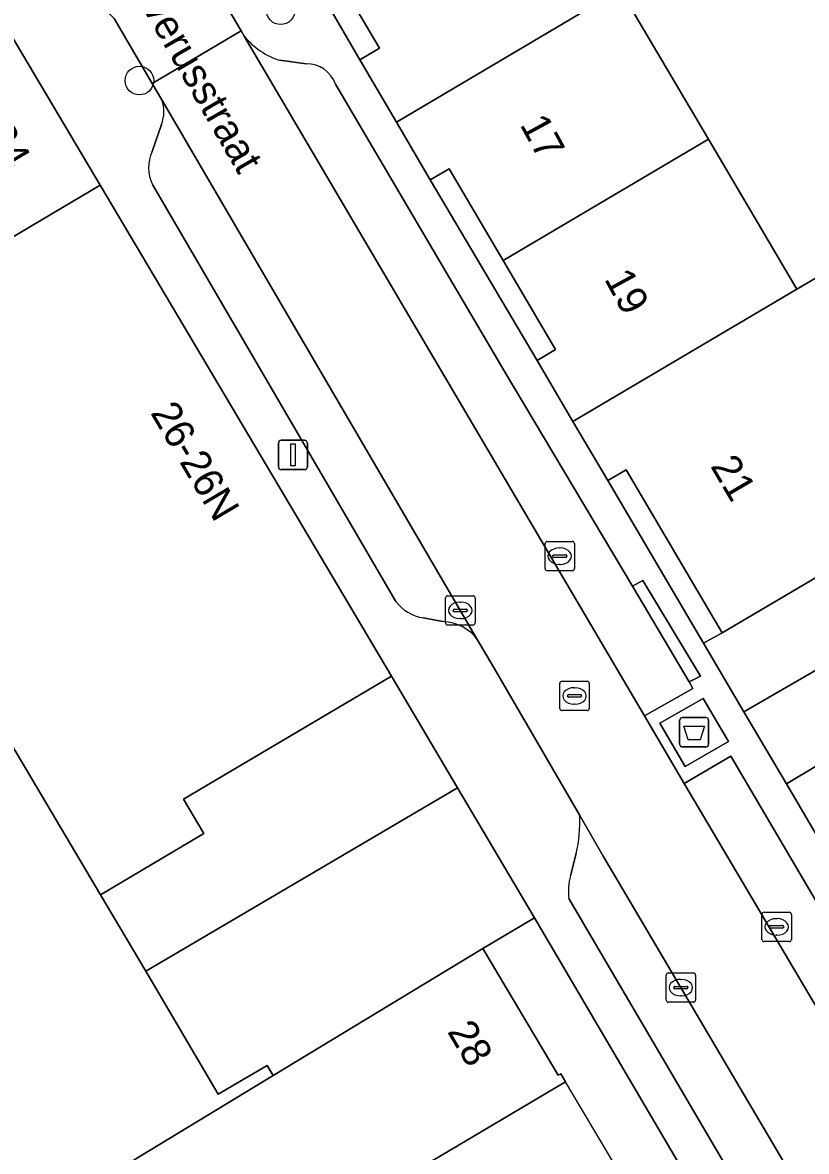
# Model space of a CAD drawing. Extents: x 159716 to 160783, y 383290 to 384031.
# Drawn here: x 160161.56 to 160188.25, y 383359.53 to 383397.98 of the extents above; entities that cross this region are included whole.
import ezdxf

# ---------------------------------------------------------------- set-up
doc = ezdxf.new("R2010")
doc.units = 0
for name, color, linetype in [('IMGEO_Afval_apart_plaats', 7, 'Continuous'), ('IMGEO_Boom', 7, 'Continuous'), ('IMGEO_Erf', 7, 'Continuous'), ('IMGEO_Groenvoorziening', 7, 'Continuous'), ('IMGEO_Kolk', 7, 'Continuous'), ('IMGEO_Lichtmast', 7, 'Continuous'), ('IMGEO_Openbare_ruimte_label', 7, 'Continuous'), ('IMGEO_Pand', 7, 'Continuous'), ('IMGEO_Pand_nummerreeks', 7, 'Continuous'), ('IMGEO_Pand_overbouw', 7, 'Continuous'), ('IMGEO_Parkeervlak_open', 7, 'Continuous'), ('IMGEO_Rijbaan_lokaal_open', 7, 'Continuous'), ('IMGEO_Rioolput', 7, 'Continuous'), ('IMGEO_Voetpad_gesloten', 7, 'Continuous'), ('IMGEO_Voetpad_open', 7, 'Continuous')]:
    doc.layers.add(name, color=color, linetype=linetype)

msp = doc.modelspace()

# ---------------------------------------------------------------- linework, layer by layer
at = {"layer": 'IMGEO_Afval_apart_plaats'}
for p, q in [((160184.034, 383374.307), (160184.824, 383374.307)), ((160184.824, 383374.307), (160184.034, 383374.307)), ((160183.934, 383373.407), (160183.934, 383374.207)), ((160183.934, 383374.207), (160183.934, 383373.407)), ((160184.924, 383374.207), (160184.924, 383373.407)), ((160184.924, 383373.407), (160184.924, 383374.207)), ((160184.824, 383373.307), (160184.034, 383373.307)), ((160184.034, 383373.307), (160184.824, 383373.307))]:
    msp.add_line(p, q, dxfattribs=at)
msp.add_lwpolyline([(160184.077, 383374.021), (160184.781, 383374.021), (160184.632, 383373.551), (160184.226, 383373.551), (160184.077, 383374.021)], dxfattribs=at)
for centre, start, end in [((160184.034, 383374.207), 90, 180), ((160184.034, 383374.207), 90, 180), ((160184.824, 383374.207), 0, 90), ((160184.824, 383374.207), 360, 90), ((160184.034, 383373.407), 180, 270), ((160184.034, 383373.407), 180, 270), ((160184.824, 383373.407), 270, 0), ((160184.824, 383373.407), 270, 0)]:
    msp.add_arc(centre, 0.1, start, end, dxfattribs=at)
at = {"layer": 'IMGEO_Boom'}
for centre in [(160170.35, 383398.4), (160165.54, 383396)]:
    msp.add_circle(centre, 0.489, dxfattribs=at)
at = {"layer": 'IMGEO_Erf'}
for points in [[(160157.715, 383423.123), (160173.041, 383396.705), (160173.711, 383397.099), (160171.873, 383400.221)], [(160181.914, 383399.101), (160184.914, 383394.006), (160187.924, 383388.895), (160190.508, 383390.403), (160193.555, 383385.244), (160190.972, 383383.719), (160192.386, 383381.318), (160193.063, 383381.722), (160195.185, 383382.99), (160199.992, 383385.86), (160195.482, 383393.257), (160198.495, 383395.094), (160196.187, 383398.879)], [(160164.947, 383358.996), (160170.095, 383362.117), (160169.891, 383362.461), (160168.218, 383361.485), (160165.756, 383365.67), (160164.216, 383368.269), (160153.609, 383386.161)], [(160185.693, 383356.097), (160178.999, 383367.492), (160177.234, 383366.445), (160179.795, 383362.127), (160179.885, 383362.181), (160180.048, 383361.905), (160169.32, 383355.543)]]:
    msp.add_lwpolyline(points, dxfattribs=at)
for points in [[(160179.08, 383386.472), (160179.708, 383386.842), (160177.926, 383389.869), (160176.084, 383392.997), (160175.446, 383392.621)], [(160184.751, 383376.839), (160185.385, 383377.195), (160182.115, 383382.748), (160181.49, 383382.38)], [(160165.756, 383365.67), (160172.067, 383369.382), (160176.376, 383371.916), (160174.12, 383375.721), (160167.042, 383371.525), (160167.736, 383370.356), (160164.216, 383368.269)]]:
    msp.add_lwpolyline(points, close=True, dxfattribs=at)
at = {"layer": 'IMGEO_Groenvoorziening'}
for points in [[(160208.629, 383381.443), (160207.249, 383383.817), (160187.571, 383372.047), (160188.923, 383369.749), (160190.544, 383370.673), (160194.854, 383373.209), (160197.607, 383374.829)], [(160193.788, 383378.936), (160194.453, 383379.321), (160193.063, 383381.722), (160192.386, 383381.318), (160189.694, 383379.733), (160185.385, 383377.195), (160184.751, 383376.839), (160186.126, 383374.501)]]:
    msp.add_lwpolyline(points, close=True, dxfattribs=at)
at = {"layer": 'IMGEO_Kolk'}
for p, q in [((160179.352, 383379.38), (160179.352, 383380.232)), ((160179.427, 383380.306), (160180.279, 383380.306)), ((160179.84, 383380.086), (160179.865, 383380.086)), ((160180.353, 383380.232), (160180.353, 383379.38)), ((160179.611, 383379.8), (160179.611, 383379.812)), ((160180.049, 383379.763), (160179.651, 383379.763)), ((160179.654, 383379.849), (160180.052, 383379.849)), ((160180.095, 383379.812), (160180.095, 383379.8)), ((160180.279, 383379.306), (160179.427, 383379.306)), ((160179.863, 383379.526), (160179.838, 383379.526)), ((160175.967, 383377.532), (160175.967, 383378.384)), ((160176.042, 383378.458), (160176.894, 383378.458)), ((160176.455, 383378.238), (160176.48, 383378.238)), ((160176.968, 383378.384), (160176.968, 383377.532)), ((160176.226, 383377.952), (160176.226, 383377.964)), ((160176.664, 383377.915), (160176.266, 383377.915)), ((160176.269, 383378.001), (160176.667, 383378.001)), ((160176.71, 383377.964), (160176.71, 383377.952)), ((160176.894, 383377.458), (160176.042, 383377.458)), ((160176.478, 383377.678), (160176.453, 383377.678)), ((160186.739, 383366.755), (160186.739, 383367.607)), ((160186.814, 383367.681), (160187.666, 383367.681)), ((160187.227, 383367.461), (160187.252, 383367.461)), ((160187.74, 383367.607), (160187.74, 383366.755)), ((160186.998, 383367.175), (160186.998, 383367.187)), ((160187.436, 383367.138), (160187.038, 383367.138)), ((160187.041, 383367.224), (160187.439, 383367.224)), ((160187.482, 383367.187), (160187.482, 383367.175)), ((160187.666, 383366.681), (160186.814, 383366.681)), ((160187.25, 383366.901), (160187.225, 383366.901)), ((160183.476, 383364.687), (160183.476, 383365.539)), ((160183.551, 383365.613), (160184.403, 383365.613)), ((160184.477, 383365.539), (160184.477, 383364.687)), ((160183.735, 383365.107), (160183.735, 383365.119)), ((160184.173, 383365.07), (160183.775, 383365.07)), ((160183.778, 383365.156), (160184.176, 383365.156)), ((160183.964, 383365.393), (160183.989, 383365.393)), ((160184.219, 383365.119), (160184.219, 383365.107)), ((160183.987, 383364.833), (160183.962, 383364.833)), ((160184.403, 383364.613), (160183.551, 383364.613))]:
    msp.add_line(p, q, dxfattribs=at)
for points in [[(160179.352, 383379.38), (160179.352, 383380.232)], [(160179.427, 383380.306), (160180.279, 383380.306)], [(160180.353, 383380.232), (160180.353, 383379.38)], [(160180.279, 383379.306), (160179.427, 383379.306)], [(160175.967, 383377.532), (160175.967, 383378.384)], [(160176.042, 383378.458), (160176.894, 383378.458)], [(160176.968, 383378.384), (160176.968, 383377.532)], [(160176.894, 383377.458), (160176.042, 383377.458)], [(160186.739, 383366.755), (160186.739, 383367.607)], [(160186.814, 383367.681), (160187.666, 383367.681)], [(160187.74, 383367.607), (160187.74, 383366.755)], [(160187.666, 383366.681), (160186.814, 383366.681)], [(160183.476, 383364.687), (160183.476, 383365.539)], [(160183.551, 383365.613), (160184.403, 383365.613)], [(160184.477, 383365.539), (160184.477, 383364.687)], [(160184.403, 383364.613), (160183.551, 383364.613)]]:
    msp.add_lwpolyline(points, dxfattribs=at)
for centre, radius, start, end in [((160179.429, 383380.23), 0.0765, 91.552, 178.448), ((160179.429, 383380.23), 0.0765, 91.552, 178.448), ((160180.277, 383380.23), 0.0765, 1.552, 88.448), ((160180.277, 383380.23), 0.0765, 1.552, 88.448), ((160179.651, 383379.809), 0.0403, 85.8775, 175.7526), ((160179.648, 383379.799), 0.0366, 178.938, 274.7102), ((160180.052, 383379.806), 0.043, 264.8664, 352.4533), ((160180.056, 383379.811), 0.0386, 1.7309, 96.639), ((160179.429, 383379.382), 0.0765, 181.552, 268.448), ((160179.429, 383379.382), 0.0765, 181.552, 268.448), ((160180.277, 383379.382), 0.0765, 271.552, 358.448), ((160180.277, 383379.382), 0.0765, 271.552, 358.448), ((160176.044, 383378.382), 0.0765, 91.552, 178.448), ((160176.044, 383378.382), 0.0765, 91.552, 178.448), ((160176.892, 383378.382), 0.0765, 1.552, 88.448), ((160176.892, 383378.382), 0.0765, 1.552, 88.448), ((160176.266, 383377.961), 0.0403, 85.8775, 175.7526), ((160176.263, 383377.951), 0.0366, 178.938, 274.7102), ((160176.667, 383377.958), 0.043, 264.8664, 352.4533), ((160176.671, 383377.963), 0.0386, 1.7309, 96.639), ((160176.044, 383377.534), 0.0765, 181.552, 268.448), ((160176.044, 383377.534), 0.0765, 181.552, 268.448), ((160176.892, 383377.534), 0.0765, 271.552, 358.448), ((160176.892, 383377.534), 0.0765, 271.552, 358.448), ((160186.816, 383367.605), 0.0765, 91.552, 178.448), ((160186.816, 383367.605), 0.0765, 91.552, 178.448), ((160187.664, 383367.605), 0.0765, 1.552, 88.448), ((160187.664, 383367.605), 0.0765, 1.552, 88.448), ((160187.038, 383367.184), 0.0403, 85.8775, 175.7526), ((160187.035, 383367.174), 0.0366, 178.938, 274.7102), ((160187.439, 383367.181), 0.043, 264.8664, 352.4533), ((160187.443, 383367.186), 0.0386, 1.7309, 96.639), ((160186.816, 383366.757), 0.0765, 181.552, 268.448), ((160186.816, 383366.757), 0.0765, 181.552, 268.448), ((160187.664, 383366.757), 0.0765, 271.552, 358.448), ((160187.664, 383366.757), 0.0765, 271.552, 358.448), ((160183.553, 383365.537), 0.0765, 91.552, 178.448), ((160183.553, 383365.537), 0.0765, 91.552, 178.448), ((160184.401, 383365.537), 0.0765, 1.552, 88.448), ((160184.401, 383365.537), 0.0765, 1.552, 88.448), ((160183.775, 383365.116), 0.0403, 85.8775, 175.7526), ((160183.772, 383365.106), 0.0366, 178.938, 274.7102), ((160184.176, 383365.113), 0.043, 264.8664, 352.4533), ((160184.18, 383365.118), 0.0386, 1.7309, 96.639), ((160183.553, 383364.689), 0.0765, 181.552, 268.448), ((160183.553, 383364.689), 0.0765, 181.552, 268.448), ((160184.401, 383364.689), 0.0765, 271.552, 358.448), ((160184.401, 383364.689), 0.0765, 271.552, 358.448)]:
    msp.add_arc(centre, radius, start, end, dxfattribs=at)
for centre, major_axis, ratio, start_param, end_param in [((160179.839, 383379.806), (-0.387, 0.002), 0.722429, 4.712389, 7.853982), ((160179.864, 383379.806), (-0.39, 0.002), 0.717154, 1.570796, 4.712389), ((160176.454, 383377.958), (-0.387, 0.002), 0.722429, 4.712389, 7.853982), ((160176.479, 383377.958), (-0.39, 0.002), 0.717154, 1.570796, 4.712389), ((160187.226, 383367.181), (-0.387, 0.002), 0.722429, 4.712389, 7.853982), ((160187.251, 383367.181), (-0.39, 0.002), 0.717154, 1.570796, 4.712389), ((160183.963, 383365.113), (-0.387, 0.002), 0.722429, 4.712389, 7.853982), ((160183.988, 383365.113), (-0.39, 0.002), 0.717154, 1.570796, 4.712389)]:
    msp.add_ellipse(centre, major_axis=major_axis, ratio=ratio, start_param=start_param, end_param=end_param, dxfattribs=at)
at = {"layer": 'IMGEO_Lichtmast'}
for p, q in [((160170.271, 383382.851), (160170.271, 383383.651)), ((160170.271, 383383.651), (160170.271, 383382.851)), ((160170.371, 383383.751), (160171.161, 383383.751)), ((160171.161, 383383.751), (160170.371, 383383.751)), ((160171.261, 383383.651), (160171.261, 383382.851)), ((160171.261, 383382.851), (160171.261, 383383.651)), ((160171.161, 383382.751), (160170.371, 383382.751)), ((160170.371, 383382.751), (160171.161, 383382.751))]:
    msp.add_line(p, q, dxfattribs=at)
msp.add_lwpolyline([(160170.691, 383383.626), (160170.841, 383383.626), (160170.841, 383382.876), (160170.691, 383382.876), (160170.691, 383383.626)], dxfattribs=at)
for centre, start, end in [((160170.371, 383383.651), 90, 180), ((160170.371, 383383.651), 90, 180), ((160171.161, 383383.651), 0, 90), ((160171.161, 383383.651), 360, 90), ((160170.371, 383382.851), 180, 270), ((160170.371, 383382.851), 180, 270), ((160171.161, 383382.851), 270, 0), ((160171.161, 383382.851), 270, 0)]:
    msp.add_arc(centre, 0.1, start, end, dxfattribs=at)
at = {"layer": 'IMGEO_Pand'}
for points in [[(160187.715, 383402.536), (160184.62, 383407.764), (160179.92, 383404.961), (160172.931, 383400.844), (160171.873, 383400.221), (160173.711, 383397.099), (160173.041, 383396.705), (160174.289, 383394.585), (160181.914, 383399.101)], [(160184.914, 383394.006), (160181.914, 383399.101), (160174.289, 383394.585), (160175.446, 383392.621), (160176.084, 383392.997), (160177.926, 383389.869)], [(160164.204, 383392.444), (160160.96, 383397.915), (160153.074, 383393.3), (160154.651, 383390.64), (160149.816, 383387.773), (160149.503, 383388.301), (160145.679, 383386.032), (160147.612, 383382.774), (160147.686, 383382.649), (160151.511, 383384.917), (160153.609, 383386.161)], [(160187.924, 383388.895), (160184.914, 383394.006), (160177.926, 383389.869), (160179.708, 383386.842), (160179.08, 383386.472), (160180.303, 383384.395)], [(160164.204, 383392.444), (160153.609, 383386.161), (160164.216, 383368.269), (160167.736, 383370.356), (160167.042, 383371.525), (160174.12, 383375.721)], [(160187.924, 383388.895), (160180.303, 383384.395), (160181.49, 383382.38), (160182.115, 383382.748), (160185.385, 383377.195), (160189.694, 383379.733), (160192.386, 383381.318), (160190.972, 383383.719), (160193.555, 383385.244), (160190.508, 383390.403)], [(160177.234, 383366.445), (160178.999, 383367.492), (160176.376, 383371.916), (160172.067, 383369.382), (160165.756, 383365.67), (160168.218, 383361.485), (160169.891, 383362.461), (160170.095, 383362.117)], [(160180.048, 383361.905), (160179.885, 383362.181), (160179.795, 383362.127), (160177.234, 383366.445), (160170.095, 383362.117), (160164.947, 383358.996), (160166.477, 383356.416), (160168.198, 383357.436), (160169.32, 383355.543)]]:
    msp.add_lwpolyline(points, close=True, dxfattribs=at)
at = {"layer": 'IMGEO_Pand_overbouw'}
for points in [[(160176.376, 383371.916), (160174.12, 383375.721), (160167.042, 383371.525), (160167.736, 383370.356), (160164.216, 383368.269), (160165.756, 383365.67), (160172.067, 383369.382)], [(160180.048, 383361.905), (160169.32, 383355.543), (160170.981, 383352.785), (160181.69, 383359.135)]]:
    msp.add_lwpolyline(points, close=True, dxfattribs=at)
at = {"layer": 'IMGEO_Parkeervlak_open'}
for points in [[(160169.109, 383397.517), (160182.74, 383374.363), (160184.381, 383375.3), (160184.257, 383375.524), (160182.336, 383378.779), (160177.962, 383386.112), (160172.212, 383395.883)], [(160171.222, 383396.568), (160170.32, 383396.695)], [(160177.078, 383376.916), (160166.305, 383395.343)], [(160166.296, 383394.509), (160165.978, 383393.582)], [(160165.991, 383392.465), (160174.271, 383378.262)], [(160175.198, 383377.704), (160175.871, 383377.577)], [(160200.924, 383346.903), (160189.051, 383367.258), (160185.683, 383372.991), (160184.085, 383372.06), (160200.823, 383343.792)], [(160181.878, 383368.671), (160181.334, 383369.594), (160180.532, 383370.974)], [(160180.417, 383369.68), (160180.217, 383368.923)], [(160197.651, 383341.936), (160181.878, 383368.671)], [(160180.165, 383368.149), (160181.776, 383365.405), (160194.678, 383343.421)]]:
    msp.add_lwpolyline(points, dxfattribs=at)
for centre, radius, start, end in [((160171.018, 383399.027), 2.434, 218.3362, 253.3282), ((160171.236, 383395.53), 1.038, 19.8753, 90.7645), ((160165.138, 383394.939), 1.236, 339.6553, 19.1082), ((160167.059, 383393.036), 1.211, 153.1988, 208.1348), ((160175.434, 383379.146), 1.461, 217.2232, 260.6858), ((160175.838, 383376.085), 1.493, 33.8455, 88.7408), ((160175.241, 383370.792), 5.295, 347.8744, 1.9683), ((160182.024, 383368.413), 1.877, 164.2338, 188.0791)]:
    msp.add_arc(centre, radius, start, end, dxfattribs=at)
at = {"layer": 'IMGEO_Rijbaan_lokaal_open'}
for points in [[(160165.976, 383395.906), (160169.006, 383397.691), (160167.654, 383399.984), (160167.564, 383400.16), (160164.476, 383398.312), (160164.601, 383398.194), (160164.683, 383398.117)], [(160184.085, 383372.06), (160182.74, 383374.363), (160169.109, 383397.517), (160169.006, 383397.691), (160165.976, 383395.906), (160166.305, 383395.343), (160177.078, 383376.916), (160177.537, 383376.126), (160180.532, 383370.974), (160181.334, 383369.594), (160181.878, 383368.671), (160197.651, 383341.936), (160200.823, 383343.792)]]:
    msp.add_lwpolyline(points, close=True, dxfattribs=at)
at = {"layer": 'IMGEO_Rioolput'}
for p, q in [((160179.855, 383374.62), (160179.855, 383375.472)), ((160179.93, 383375.546), (160180.782, 383375.546)), ((160180.856, 383375.472), (160180.856, 383374.62)), ((160180.114, 383375.04), (160180.114, 383375.052)), ((160180.157, 383375.089), (160180.555, 383375.089)), ((160180.343, 383375.326), (160180.368, 383375.326)), ((160180.598, 383375.052), (160180.598, 383375.04)), ((160180.552, 383375.003), (160180.154, 383375.003)), ((160180.366, 383374.766), (160180.341, 383374.766)), ((160180.782, 383374.546), (160179.93, 383374.546))]:
    msp.add_line(p, q, dxfattribs=at)
for points in [[(160179.855, 383374.62), (160179.855, 383375.472)], [(160179.93, 383375.546), (160180.782, 383375.546)], [(160180.856, 383375.472), (160180.856, 383374.62)], [(160180.782, 383374.546), (160179.93, 383374.546)]]:
    msp.add_lwpolyline(points, dxfattribs=at)
for centre, radius, start, end in [((160179.932, 383375.47), 0.0765, 91.552, 178.448), ((160179.932, 383375.47), 0.0765, 91.552, 178.448), ((160180.78, 383375.47), 0.0765, 1.552, 88.448), ((160180.78, 383375.47), 0.0765, 1.552, 88.448), ((160180.154, 383375.049), 0.0403, 85.8775, 175.7526), ((160180.151, 383375.039), 0.0366, 178.938, 274.7102), ((160180.555, 383375.046), 0.043, 264.8664, 352.4533), ((160180.559, 383375.051), 0.0386, 1.7309, 96.639), ((160179.932, 383374.622), 0.0765, 181.552, 268.448), ((160179.932, 383374.622), 0.0765, 181.552, 268.448), ((160180.78, 383374.622), 0.0765, 271.552, 358.448), ((160180.78, 383374.622), 0.0765, 271.552, 358.448)]:
    msp.add_arc(centre, radius, start, end, dxfattribs=at)
for centre, major_axis, ratio, start_param, end_param in [((160180.342, 383375.046), (-0.387, 0.002), 0.722429, 4.712389, 7.853982), ((160180.367, 383375.046), (-0.39, 0.002), 0.717154, 1.570796, 4.712389)]:
    msp.add_ellipse(centre, major_axis=major_axis, ratio=ratio, start_param=start_param, end_param=end_param, dxfattribs=at)
at = {"layer": 'IMGEO_Voetpad_gesloten'}
msp.add_lwpolyline([(160184.732, 383374.953), (160183.259, 383374.116), (160184.12, 383372.637), (160185.601, 383373.498)], close=True, dxfattribs=at)
at = {"layer": 'IMGEO_Voetpad_open'}
for points in [[(160184.751, 383376.839), (160181.49, 383382.38), (160180.303, 383384.395), (160179.08, 383386.472), (160175.446, 383392.621), (160174.289, 383394.585), (160173.041, 383396.705), (160157.715, 383423.123), (160154.136, 383429.2), (160152.47, 383432.037), (160149.643, 383436.855), (160147.322, 383440.811), (160144.976, 383444.81), (160141.723, 383450.354), (160134.037, 383463.318), (160133.941, 383463.347), (160134.474, 383465.095), (160134.554, 383465.065), (160140.569, 383467.11), (160128.252, 383470.363)], [(160167.564, 383400.16), (160167.654, 383399.984), (160169.006, 383397.691), (160169.109, 383397.517)], [(160166.305, 383395.343), (160165.976, 383395.906), (160164.683, 383398.117), (160164.601, 383398.194), (160164.476, 383398.312), (160164.188, 383398.824)], [(160160.96, 383397.915), (160164.204, 383392.444), (160174.12, 383375.721), (160176.376, 383371.916), (160178.999, 383367.492), (160185.693, 383356.097)], [(160170.32, 383396.695), (160171.222, 383396.568)], [(160172.212, 383395.883), (160177.962, 383386.112), (160182.336, 383378.779), (160182.688, 383378.976), (160184.645, 383375.724), (160184.257, 383375.524), (160184.381, 383375.3), (160182.74, 383374.363), (160184.085, 383372.06), (160185.683, 383372.991), (160189.051, 383367.258), (160200.924, 383346.903)], [(160165.978, 383393.582), (160166.296, 383394.509)], [(160174.271, 383378.262), (160165.991, 383392.465)], [(160175.871, 383377.577), (160175.198, 383377.704)], [(160177.537, 383376.126), (160177.078, 383376.916)], [(160215.425, 383318.797), (160216.414, 383317.124), (160219.193, 383318.286), (160215.167, 383325.168), (160213.993, 383327.146), (160188.923, 383369.749), (160187.571, 383372.047), (160186.126, 383374.501), (160184.751, 383376.839)], [(160180.532, 383370.974), (160177.537, 383376.126)], [(160180.217, 383368.923), (160180.417, 383369.68)], [(160194.678, 383343.421), (160181.776, 383365.405), (160180.165, 383368.149)]]:
    msp.add_lwpolyline(points, dxfattribs=at)
for points in [[(160211.961, 383386.555), (160219.484, 383390.925), (160220.254, 383391.373), (160226.605, 383394.998), (160225.284, 383397.372), (160210.579, 383388.728), (160208.76, 383387.602), (160207.21, 383386.705), (160196.592, 383380.559), (160194.453, 383379.321), (160193.788, 383378.936), (160186.126, 383374.501), (160187.571, 383372.047), (160207.249, 383383.817), (160208.51, 383384.55), (160208.865, 383384.756)], [(160184.257, 383375.524), (160184.645, 383375.724), (160182.688, 383378.976), (160182.336, 383378.779)], [(160184.732, 383374.953), (160185.601, 383373.498), (160184.12, 383372.637), (160183.259, 383374.116)]]:
    msp.add_lwpolyline(points, close=True, dxfattribs=at)
for centre, radius, start, end in [((160171.018, 383399.027), 2.434, 218.3362, 253.3282), ((160171.236, 383395.53), 1.038, 19.8753, 90.7645), ((160165.138, 383394.939), 1.236, 339.6553, 19.1082), ((160167.059, 383393.036), 1.211, 153.1988, 208.1348), ((160175.434, 383379.146), 1.461, 217.2232, 260.6858), ((160175.838, 383376.085), 1.493, 33.8455, 88.7408), ((160175.241, 383370.792), 5.295, 347.8744, 1.9683), ((160182.024, 383368.413), 1.877, 164.2338, 188.0791)]:
    msp.add_arc(centre, radius, start, end, dxfattribs=at)

# ---------------------------------------------------------------- texts
at = {"layer": 'IMGEO_Openbare_ruimte_label'}
msp.add_text('St Severusstraat', height=1, rotation=300.0007, dxfattribs=at).set_placement((160163.982, 383401.335))
at = {"layer": 'IMGEO_Pand_nummerreeks'}
for s, rotation, p in [('22-24', 300.6645, (160159.282, 383395.844)), ('17', 298.669, (160178.478, 383394.505)), ('19', 298.669, (160181.352, 383389.248)), ('26-26N', 300.6645, (160165.898, 383384.686)), ('21', 300.472, (160184.967, 383382.873)), ('28', 300.6702, (160176.004, 383363.619))]:
    msp.add_text(s, height=1, rotation=rotation, dxfattribs=at).set_placement(p)

doc.saveas('drawing.dxf')
